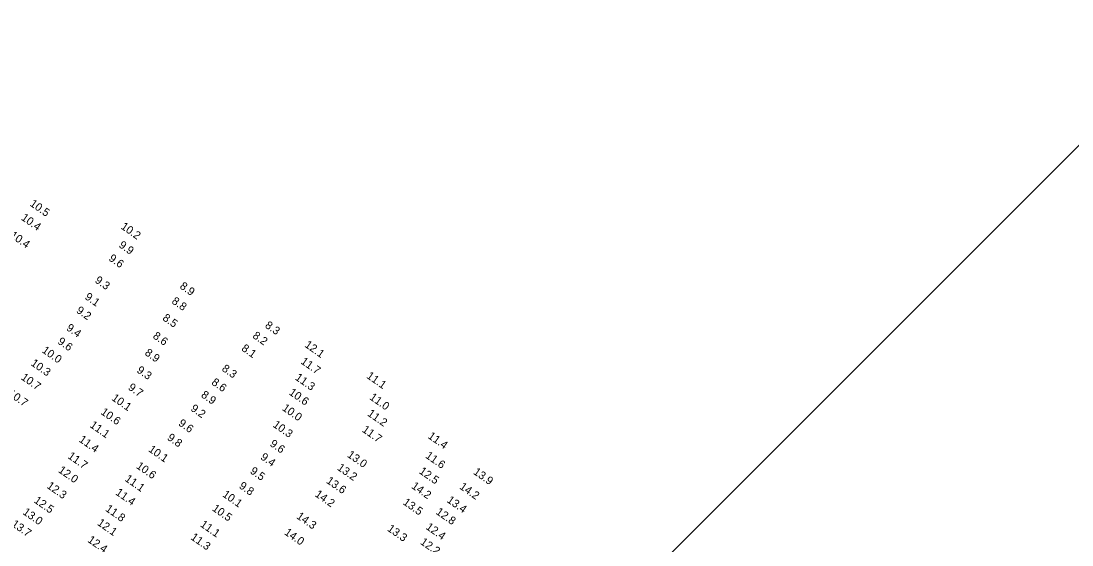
# Model space of a CAD drawing. Extents: x 988130 to 1132882, y 654656 to 841453.
# Drawn here: x 1025789 to 1026446, y 835117 to 835444 of the extents above; entities that cross this region are included whole.
import ezdxf

# ---------------------------------------------------------------- set-up
doc = ezdxf.new("R2010")
doc.units = 0
doc.layers.add('V-ANNO-KEYM', color=7, linetype='Continuous')
doc.layers.add('V-TOPO-SOUN', color=7, linetype='Continuous')

msp = doc.modelspace()

# ---------------------------------------------------------------- linework, layer by layer
at = {"layer": 'V-ANNO-KEYM'}
msp.add_line((1025051.5, 833968), (1026939.1, 835855.6), dxfattribs=at)

# ---------------------------------------------------------------- texts
at = {"layer": 'V-TOPO-SOUN'}
for s, p in [('10.5 ', (1025794.31, 835329.25)), ('10.4 ', (1025788.89, 835320.47)), ('10.2 ', (1025851.16, 835314.95)), ('10.4 ', (1025781.95, 835309.48)), ('9.9', (1025849.92, 835303.38)), ('9.6', (1025843.62, 835295.07)), ('9.3', (1025834.96, 835281.39)), ('8.9', (1025887.98, 835277.68)), ('9.1', (1025828.69, 835271.01)), ('8.8', (1025882.94, 835268.32)), ('9.2', (1025823.31, 835262.53)), ('8.5', (1025877.25, 835257.83)), ('9.4', (1025817.08, 835251.63)), ('8.3', (1025941.24, 835253.22)), ('8.6', (1025871.18, 835246.58)), ('8.2', (1025933.5, 835246.76)), ('9.6', (1025811.66, 835243.15)), ('8.1', (1025926.51, 835238.86)), ('12.1 ', (1025966.03, 835241.08)), ('10.0 ', (1025801.86, 835237.68)), ('8.9', (1025866.13, 835236.09)), ('10.3 ', (1025794.92, 835229.59)), ('9.3', (1025861.09, 835225.23)), ('8.3', (1025914.28, 835226.2)), ('11.7 ', (1025963.56, 835230.73)), ('10.7 ', (1025788.81, 835220.8)), ('11.3 ', (1025960.07, 835220.64)), ('11.1 ', (1026004.69, 835221.67)), ('9.7', (1025855.73, 835214.47)), ('8.6', (1025907.81, 835217.66)), ('10.7 ', (1025780.72, 835210.57)), ('10.1 ', (1025845.42, 835207.87)), ('8.9', (1025901.3, 835209.77)), ('10.6 ', (1025956.23, 835211.33)), ('11.0 ', (1026006.56, 835208.34)), ('10.6 ', (1025838.61, 835199.12)), ('9.2', (1025894.77, 835201.31)), ('10.0 ', (1025951.96, 835201.57)), ('9.6', (1025887.14, 835192.09)), ('11.2 ', (1026005.25, 835198.15)), ('11.1 ', (1025831.83, 835190.95)), ('10.3 ', (1025946.16, 835191.17)), ('11.7 ', (1026001.9, 835188.08)), ('11.4 ', (1025824.97, 835181.9)), ('9.8', (1025880.14, 835183.1)), ('9.6', (1025944.28, 835179.27)), ('11.4 ', (1026043.03, 835184.08)), ('10.1 ', (1025868.41, 835175.8)), ('11.7 ', (1025818, 835171.57)), ('9.4', (1025938.43, 835170.96)), ('13.0 ', (1025992.62, 835172.38)), ('11.6 ', (1026041.46, 835171.84)), ('12.0 ', (1025812.11, 835162.81)), ('10.6 ', (1025860.78, 835165.39)), ('9.5', (1025931.9, 835162.23)), ('13.2 ', (1025986.36, 835164.33)), ('12.5 ', (1026037.53, 835162.13)), ('13.9 ', (1026071.39, 835161.7)), ('12.3 ', (1025804.91, 835152.97)), ('11.1 ', (1025853.68, 835157.39)), ('9.8', (1025925, 835152.93)), ('13.6 ', (1025979.55, 835156.13)), ('14.2 ', (1026032.73, 835152.88)), ('11.4 ', (1025847.87, 835148.82)), ('10.1 ', (1025914.66, 835147.65)), ('14.2 ', (1025972.44, 835147.77)), ('14.2 ', (1026062.78, 835152.51)), ('12.5 ', (1025796.88, 835143.9)), ('13.5 ', (1026027.43, 835142.75)), ('13.4 ', (1026054.9, 835144.1)), ('13.0 ', (1025789.88, 835136.61)), ('11.8 ', (1025841.52, 835138.65)), ('10.5 ', (1025908.23, 835138.91)), ('14.3 ', (1025960.93, 835134.01)), ('12.8 ', (1026048.01, 835136.74)), ('13.7 ', (1025782.84, 835129.17)), ('12.1 ', (1025836.45, 835129.86)), ('11.1 ', (1025900.76, 835128.95)), ('12.4 ', (1026041.71, 835127.34)), ('11.3 ', (1025894.8, 835120.91)), ('14.0 ', (1025953.34, 835123.95)), ('13.3 ', (1026017.65, 835126.25)), ('12.4 ', (1025830.4, 835119.24)), ('12.2 ', (1026038.25, 835117.95))]:
    msp.add_text(s, height=5, rotation=325, dxfattribs=at).set_placement(p)

doc.saveas('drawing.dxf')
